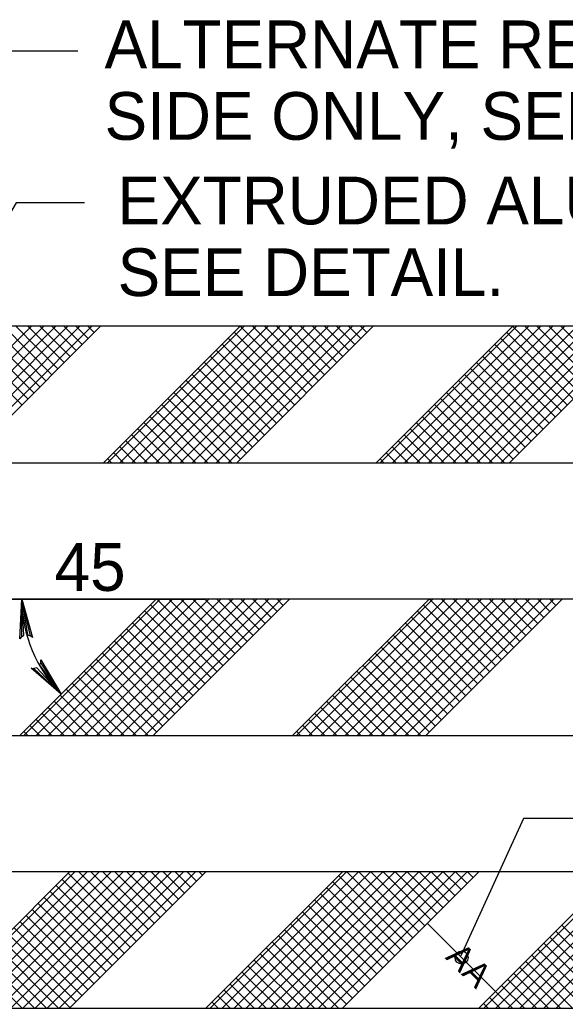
# Model space of a CAD drawing. Extents: x -4 to 901, y -468 to 720.
# Drawn here: x 179.6 to 218, y 608.8 to 678.4 of the extents above; entities that cross this region are included whole.
import ezdxf

# ---------------------------------------------------------------- set-up
doc = ezdxf.new("R2010")
doc.units = 0
doc.layers.add('2', color=7, linetype='Continuous')
doc.layers.add('3', color=7, linetype='Continuous')

msp = doc.modelspace()

# ---------------------------------------------------------------- linework, layer by layer
at = {"layer": '2'}
for p, q in [((175.7145, 647.195125), (185.3145, 656.795125)), ((185.54125, 647.205125), (195.14125, 656.805125)), ((194.9145, 647.195125), (204.5145, 656.795125)), ((204.74125, 647.205125), (214.34125, 656.805125)), ((204.74125, 647.205125), (214.34125, 656.805125)), ((214.1145, 647.195125), (223.7145, 656.795125)), ((141.7205, 637.595125), (192.7225, 637.595125)), ((179.65525, 628.005125), (189.25525, 637.605125)), ((189.0285, 627.995125), (198.6285, 637.595125)), ((198.85525, 628.005125), (208.44525, 637.595125)), ((208.2285, 627.995125), (217.8285, 637.595125)), ((173.5425, 608.795125), (183.1425, 618.395125)), ((183.1425, 608.795125), (192.7425, 618.395125)), ((192.7425, 608.795125), (202.3425, 618.395125)), ((192.7425, 608.795125), (202.3425, 618.395125)), ((202.3425, 608.795125), (211.9425, 618.395125)), ((211.9425, 608.795125), (221.5425, 618.395125)), ((211.9425, 608.795125), (221.5425, 618.395125)), ((211.9425, 608.795125), (221.5425, 618.395125)), ((213.1225, 609.975125), (208.3225, 614.775125))]:
    msp.add_line(p, q, dxfattribs=at)
for points in [[(183.7225, 676.169125), (178.9225, 676.169125), (166.9905, 653.625125)], [(184.1885, 665.477125), (179.3885, 665.477125), (174.1945, 656.647125)], [(170.86775, 647.195125), (180.46775, 656.795125)], [(171.71625, 647.195125), (181.31625, 656.795125)], [(172.56475, 647.195125), (182.16475, 656.795125)], [(173.41325, 647.195125), (183.01325, 656.795125)], [(174.26225, 647.195125), (183.86225, 656.795125)], [(175.11075, 647.195125), (184.71075, 656.795125)], [(180.62025, 652.117125), (175.94575, 656.809625)], [(181.04525, 652.540625), (176.80725, 656.795125)], [(181.47025, 652.964125), (177.654, 656.795125)], [(181.8955, 653.387625), (178.50125, 656.795125)], [(182.3205, 653.810875), (179.34775, 656.795125)], [(182.7455, 654.234375), (180.19475, 656.795125)], [(183.17075, 654.657875), (181.04175, 656.795125)], [(183.59575, 655.081375), (181.8885, 656.795125)], [(184.02075, 655.504625), (182.73525, 656.795125)], [(184.446, 655.928125), (183.58225, 656.795125)], [(184.871, 656.351625), (184.42925, 656.795125)], [(185.83525, 647.205125), (195.43525, 656.805125)], [(185.83525, 647.205125), (195.43525, 656.805125)], [(186.67375, 647.195125), (196.27375, 656.795125)], [(187.52225, 647.195125), (197.12225, 656.795125)], [(188.37075, 647.195125), (197.97075, 656.795125)], [(189.21925, 647.195125), (198.81925, 656.795125)], [(190.06775, 647.195125), (199.66775, 656.795125)], [(190.91625, 647.195125), (200.51625, 656.795125)], [(191.76475, 647.195125), (201.36475, 656.795125)], [(192.61325, 647.195125), (202.21325, 656.795125)], [(193.46225, 647.195125), (203.06225, 656.795125)], [(194.31075, 647.195125), (203.91075, 656.795125)], [(199.82025, 652.117125), (195.15425, 656.801375)], [(200.24525, 652.540625), (196.00725, 656.795125)], [(200.67025, 652.964125), (196.85425, 656.795125)], [(201.0955, 653.387625), (197.70125, 656.795125)], [(201.5205, 653.810875), (198.548, 656.795125)], [(201.9455, 654.234375), (199.39475, 656.795125)], [(202.37075, 654.657875), (200.24175, 656.795125)], [(202.79575, 655.081375), (201.0885, 656.795125)], [(203.22075, 655.504625), (201.93525, 656.795125)], [(203.646, 655.928125), (202.78225, 656.795125)], [(204.071, 656.351625), (203.61925, 656.805125)], [(205.03525, 647.205125), (214.63525, 656.805125)], [(205.03525, 647.205125), (214.63525, 656.805125)], [(205.87375, 647.195125), (215.47375, 656.795125)], [(206.72225, 647.195125), (216.32225, 656.795125)], [(207.57075, 647.195125), (217.17075, 656.795125)], [(208.41925, 647.195125), (218.01925, 656.795125)], [(209.26775, 647.195125), (218.86775, 656.795125)], [(210.11625, 647.195125), (219.71625, 656.795125)], [(210.96475, 647.195125), (220.56475, 656.795125)], [(211.81325, 647.195125), (221.41325, 656.795125)], [(212.66225, 647.195125), (222.26225, 656.795125)], [(213.51075, 647.195125), (223.11075, 656.795125)], [(219.03075, 652.109125), (214.33525, 656.801875)], [(219.455, 652.533625), (215.191, 656.795125)], [(219.879, 652.957875), (216.0395, 656.795125)], [(220.30325, 653.382375), (216.8885, 656.795125)], [(220.72725, 653.806625), (217.737, 656.795125)], [(180.195, 651.693875), (175.5215, 656.385375)], [(199.395, 651.693875), (194.729, 656.378125)], [(218.60675, 651.684875), (213.91125, 656.377625)], [(179.77, 651.270375), (175.09725, 655.961125)], [(198.545, 650.846875), (193.879, 655.531125)], [(198.97, 651.270375), (194.304, 655.954625)], [(217.75825, 650.835875), (213.06275, 655.528625)], [(218.1825, 651.260375), (213.487, 655.953125)], [(198.11975, 650.423375), (193.45375, 655.107625)], [(217.33425, 650.411625), (212.63875, 655.104375)], [(197.2695, 649.576625), (192.6035, 654.260875)], [(197.69475, 650.000125), (193.02875, 654.684375)], [(216.486, 649.562875), (211.7905, 654.255625)], [(216.91, 649.987125), (212.2145, 654.679875)], [(196.4195, 648.729625), (191.7535, 653.413875)], [(196.8445, 649.153125), (192.1785, 653.837375)], [(215.63775, 648.714125), (210.94225, 653.406875)], [(216.06175, 649.138375), (211.36625, 653.831125)], [(195.99425, 648.306375), (191.32825, 652.990625)], [(215.2135, 648.289625), (210.518, 652.982375)], [(195.14425, 647.459375), (190.479, 652.142875)], [(195.56925, 647.882875), (190.90325, 652.567125)], [(214.36525, 647.440875), (209.66975, 652.133625)], [(214.7895, 647.865375), (210.094, 652.558125)], [(193.71375, 647.195125), (189.63025, 651.296125)], [(194.5605, 647.195125), (190.0555, 651.719375)], [(212.91375, 647.195125), (208.8215, 651.284875)], [(213.76225, 647.195125), (209.2455, 651.709125)], [(192.867, 647.195125), (189.20525, 650.872625)], [(212.06475, 647.195125), (208.39725, 650.860375)], [(191.1735, 647.195125), (188.35475, 650.025875)], [(192.0205, 647.195125), (188.78, 650.449375)], [(210.36725, 647.195125), (207.549, 650.011625)], [(211.21625, 647.195125), (207.97325, 650.436125)], [(189.48, 647.195125), (187.5045, 649.179125)], [(190.327, 647.195125), (187.92975, 649.602625)], [(208.66975, 647.195125), (206.70075, 649.162875)], [(209.51875, 647.195125), (207.125, 649.587375)], [(188.63325, 647.195125), (187.07925, 648.755875)], [(207.82125, 647.195125), (206.27675, 648.738625)], [(186.94, 647.195125), (186.229, 647.909125)], [(187.787, 647.195125), (186.65425, 648.332625)], [(206.12325, 647.195125), (205.42825, 647.889625)], [(206.97225, 647.195125), (205.8525, 648.314125)], [(186.09325, 647.195125), (185.80375, 647.485875)], [(205.27475, 647.195125), (205.00425, 647.465375)], [(179.74075, 634.936875), (179.9195, 635.055375), (179.77975, 637.595125), (179.74075, 634.936875), (179.641, 634.789875), (179.77975, 637.595125), (180.18375, 635.086875), (180.38175, 635.015875), (179.77975, 637.595125), (180.5225, 634.888375), (180.38175, 635.015875)], [(179.94925, 628.005125), (189.54925, 637.605125)], [(179.94925, 628.005125), (189.54925, 637.605125)], [(180.78775, 627.995125), (190.38775, 637.595125)], [(181.63625, 627.995125), (191.23625, 637.595125)], [(182.48475, 627.995125), (192.08475, 637.595125)], [(183.33325, 627.995125), (192.93325, 637.595125)], [(184.18175, 627.995125), (193.78175, 637.595125)], [(185.03025, 627.995125), (194.63025, 637.595125)], [(185.87875, 627.995125), (195.47875, 637.595125)], [(186.72725, 627.995125), (196.32725, 637.595125)], [(187.57625, 627.995125), (197.17625, 637.595125)], [(188.42475, 627.995125), (198.02475, 637.595125)], [(193.93425, 632.917125), (189.25975, 637.609625)], [(194.35925, 633.340625), (190.12125, 637.595125)], [(194.78425, 633.764125), (190.968, 637.595125)], [(195.2095, 634.187625), (191.81525, 637.595125)], [(195.6345, 634.610875), (192.66175, 637.595125)], [(196.0595, 635.034375), (193.50875, 637.595125)], [(196.48475, 635.457875), (194.35575, 637.595125)], [(196.90975, 635.881375), (195.2025, 637.595125)], [(197.33475, 636.304625), (196.04925, 637.595125)], [(197.76, 636.728125), (196.89625, 637.595125)], [(198.185, 637.151625), (197.73325, 637.605125)], [(199.14925, 628.005125), (208.74925, 637.605125)], [(199.98775, 627.995125), (209.58775, 637.595125)], [(200.83625, 627.995125), (210.43625, 637.595125)], [(201.68475, 627.995125), (211.28475, 637.595125)], [(202.53325, 627.995125), (212.13325, 637.595125)], [(203.38175, 627.995125), (212.98175, 637.595125)], [(204.23025, 627.995125), (213.83025, 637.595125)], [(205.07875, 627.995125), (214.67875, 637.595125)], [(205.92725, 627.995125), (215.52725, 637.595125)], [(206.77625, 627.995125), (216.37625, 637.595125)], [(207.62475, 627.995125), (217.22475, 637.595125)], [(213.13425, 632.917125), (208.45975, 637.609625)], [(213.55925, 633.340625), (209.32125, 637.595125)], [(213.98425, 633.764125), (210.168, 637.595125)], [(214.4095, 634.187625), (211.01525, 637.595125)], [(214.8345, 634.610875), (211.86175, 637.595125)], [(215.2595, 635.034375), (212.70875, 637.595125)], [(215.68475, 635.457875), (213.55575, 637.595125)], [(216.10975, 635.881375), (214.4025, 637.595125)], [(216.53475, 636.304625), (215.24925, 637.595125)], [(216.96, 636.728125), (216.09625, 637.595125)], [(217.385, 637.151625), (216.93325, 637.605125)], [(193.084, 632.070125), (188.4095, 636.762625)], [(193.50925, 632.493625), (188.83475, 637.186125)], [(212.284, 632.070125), (207.6095, 636.762625)], [(212.70925, 632.493625), (208.03475, 637.186125)], [(192.234, 631.223375), (187.5595, 635.915875)], [(192.659, 631.646875), (187.9845, 636.339375)], [(211.434, 631.223375), (206.7595, 635.915875)], [(211.859, 631.646875), (207.1845, 636.339375)], [(191.80875, 630.799875), (187.13425, 635.492375)], [(211.00875, 630.799875), (206.33425, 635.492375)], [(190.95875, 629.952875), (186.28425, 634.645375)], [(191.38375, 630.376375), (186.70925, 635.068875)], [(210.15875, 629.952875), (205.48425, 634.645375)], [(210.58375, 630.376375), (205.90925, 635.068875)], [(190.5335, 629.529625), (185.859, 634.222125)], [(209.7335, 629.529625), (205.059, 634.222125)], [(181.10925, 633.135375), (181.0265, 632.937875), (182.555, 630.904875), (181.10925, 633.135375), (181.11075, 633.313625), (182.555, 630.904875), (180.82475, 632.765375), (180.62075, 632.713875), (182.555, 630.904875), (180.4325, 632.741625), (180.62075, 632.713875)], [(189.6835, 628.682625), (185.009, 633.375125)], [(190.1085, 629.106125), (185.434, 633.798625)], [(208.8835, 628.682625), (204.209, 633.375125)], [(209.3085, 629.106125), (204.634, 633.798625)], [(188.67425, 627.995125), (184.15875, 632.528125)], [(189.2585, 628.259125), (184.584, 632.951625)], [(207.87425, 627.995125), (203.35875, 632.528125)], [(208.4585, 628.259125), (203.784, 632.951625)], [(187.82775, 627.995125), (183.73375, 632.104875)], [(207.0275, 627.995125), (202.93375, 632.104625)], [(186.13375, 627.995125), (182.89575, 631.245625)], [(186.98075, 627.995125), (183.32, 631.669875)], [(205.33375, 627.995125), (202.0835, 631.257875)], [(206.18025, 627.995125), (202.5085, 631.681125)], [(184.44025, 627.995125), (182.04725, 630.397125)], [(185.287, 627.995125), (182.4715, 630.821375)], [(203.63975, 627.995125), (201.23325, 630.410875)], [(204.48675, 627.995125), (201.6585, 630.834375)], [(183.59325, 627.995125), (181.623, 629.972875)], [(202.79275, 627.995125), (200.80825, 629.987375)], [(181.8995, 627.995125), (180.7745, 629.124375)], [(182.74625, 627.995125), (181.19875, 629.548625)], [(201.099, 627.995125), (199.958, 629.140625)], [(201.946, 627.995125), (200.38325, 629.563875)], [(180.20575, 627.995125), (179.926, 628.275875)], [(181.052, 627.995125), (180.35, 628.699875)], [(199.40525, 627.995125), (199.108, 628.293625)], [(200.25225, 627.995125), (199.533, 628.717125)], [(219.8905, 622.141125), (215.0905, 622.141125), (210.6785, 612.477125)], [(173.91625, 608.795125), (183.51825, 618.395125)], [(174.76475, 608.795125), (184.36675, 618.395125)], [(175.6135, 608.795125), (185.2155, 618.395125)], [(176.46225, 608.795125), (186.06425, 618.395125)], [(177.31075, 608.795125), (186.913, 618.395125)], [(178.15925, 608.795125), (187.76125, 618.395125)], [(179.00775, 608.795125), (188.60975, 618.395125)], [(179.8565, 608.795125), (189.45875, 618.395125)], [(180.70525, 608.795125), (190.30725, 618.395125)], [(181.55375, 608.795125), (191.15575, 618.395125)], [(182.4025, 608.795125), (192.00425, 618.395125)], [(187.419, 613.067875), (182.6155, 617.867625)], [(187.843, 613.492375), (183.0395, 618.292125)], [(188.267, 613.916875), (183.78525, 618.395125)], [(188.69125, 614.341125), (184.63425, 618.395125)], [(189.11525, 614.765625), (185.483, 618.395125)], [(189.5395, 615.190125), (186.332, 618.395125)], [(189.9635, 615.614375), (187.18075, 618.395125)], [(190.3875, 616.038875), (188.0295, 618.395125)], [(190.81175, 616.463375), (188.8785, 618.395125)], [(191.23575, 616.887875), (189.72725, 618.395125)], [(191.66, 617.312125), (190.57625, 618.395125)], [(192.084, 617.736625), (191.425, 618.395125)], [(192.508, 618.161125), (192.27375, 618.395125)], [(193.03075, 608.795125), (202.63275, 618.395125)], [(193.8845, 608.795125), (203.4865, 618.395125)], [(194.733, 608.795125), (204.335, 618.395125)], [(195.58175, 608.795125), (205.18375, 618.395125)], [(196.4305, 608.795125), (206.0325, 618.395125)], [(197.279, 608.795125), (206.88125, 618.395125)], [(198.1275, 608.795125), (207.7295, 618.395125)], [(198.976, 608.795125), (208.578, 618.395125)], [(199.82475, 608.795125), (209.427, 618.395125)], [(200.6735, 608.795125), (210.2755, 618.395125)], [(201.522, 608.795125), (211.124, 618.395125)], [(206.881, 613.330625), (202.078, 618.130625)], [(207.30525, 613.755125), (202.66225, 618.395125)], [(207.72925, 614.179625), (203.511, 618.395125)], [(208.1535, 614.603875), (204.35975, 618.395125)], [(208.5775, 615.028375), (205.2085, 618.395125)], [(209.00175, 615.452625), (206.0575, 618.395125)], [(209.42575, 615.877125), (206.90625, 618.395125)], [(209.85, 616.301625), (207.75525, 618.395125)], [(210.274, 616.725875), (208.60375, 618.395125)], [(210.69825, 617.150375), (209.45275, 618.395125)], [(211.12225, 617.574625), (210.30125, 618.395125)], [(211.5465, 617.999125), (211.15025, 618.395125)], [(212.29725, 608.795125), (221.89925, 618.395125)], [(213.14575, 608.795125), (222.74775, 618.395125)], [(213.9945, 608.795125), (223.5965, 618.395125)], [(214.84325, 608.795125), (224.44525, 618.395125)], [(215.69175, 608.795125), (225.294, 618.395125)], [(216.54025, 608.795125), (226.14225, 618.395125)], [(217.38875, 608.795125), (226.99075, 618.395125)], [(186.99475, 612.643625), (182.19125, 617.443375)], [(206.03275, 612.481875), (201.22975, 617.281875)], [(206.45675, 612.906125), (201.65375, 617.706125)], [(186.1465, 611.794625), (181.343, 616.594375)], [(186.57075, 612.219125), (181.76725, 617.018875)], [(205.1845, 611.633125), (200.3815, 616.433125)], [(205.6085, 612.057375), (200.8055, 616.857375)], [(185.2985, 610.945875), (180.495, 615.745625)], [(185.7225, 611.370125), (180.919, 616.169875)], [(204.76025, 611.208625), (199.95725, 616.008625)], [(184.87425, 610.521375), (180.07075, 615.321125)], [(203.912, 610.359875), (199.109, 615.159875)], [(204.33625, 610.784125), (199.53325, 615.584125)], [(184.026, 609.672625), (179.2225, 614.472375)], [(184.45025, 610.096875), (179.64675, 614.896625)], [(203.488, 609.935375), (198.685, 614.735375)], [(222.59575, 609.848375), (217.79575, 614.648375)], [(183.602, 609.248125), (178.7985, 614.047875)], [(202.63975, 609.086625), (197.83675, 613.886625)], [(203.06375, 609.511125), (198.26075, 614.311125)], [(221.747, 608.999625), (216.947, 613.799625)], [(222.17125, 609.423875), (217.37125, 614.223875)], [(182.3575, 608.795125), (177.95025, 613.198875)], [(183.178, 608.823625), (178.3745, 613.623375)], [(201.234, 608.795125), (196.9885, 613.037875)], [(202.08275, 608.795125), (197.4125, 613.462375)], [(220.2545, 608.795125), (216.0985, 612.951125)], [(221.103, 608.795125), (216.52275, 613.375375)], [(180.65975, 608.795125), (177.102, 612.350125)], [(181.50875, 608.795125), (177.52625, 612.774625)], [(200.385, 608.795125), (196.56425, 612.613375)], [(219.406, 608.795125), (215.67425, 612.526875)], [(179.811, 608.795125), (176.678, 611.925625)], [(198.68725, 608.795125), (195.716, 611.764625)], [(199.53625, 608.795125), (196.14025, 612.189125)], [(217.709, 608.795125), (214.82575, 611.678375)], [(218.5575, 608.795125), (215.25, 612.102625)], [(196.98975, 608.795125), (194.86775, 610.915875)], [(197.83875, 608.795125), (195.292, 611.340375)], [(216.8605, 608.795125), (214.4015, 611.254125)], [(196.141, 608.795125), (194.44375, 610.491375)], [(215.1635, 608.795125), (213.553, 610.405625)], [(216.012, 608.795125), (213.97725, 610.829875)], [(194.44325, 608.795125), (193.59525, 609.642625)], [(195.29225, 608.795125), (194.0195, 610.067125)], [(213.4665, 608.795125), (212.7045, 609.557125)], [(214.315, 608.795125), (213.12875, 609.981375)], [(193.59475, 608.795125), (193.17125, 609.218375)], [(212.618, 608.795125), (212.28025, 609.132875)]]:
    msp.add_lwpolyline(points, dxfattribs=at)
for points in [[(140.2805, 656.795125), (140.2805, 647.195125), (284.2805, 647.195125), (284.2805, 656.795125)], [(140.2805, 637.595125), (140.2805, 627.995125), (271.9685, 627.995125), (271.9685, 637.595125)], [(140.2805, 618.395125), (140.2805, 608.795125), (271.9685, 608.795125), (271.9685, 618.395125)]]:
    msp.add_lwpolyline(points, close=True, dxfattribs=at)
msp.add_circle((210.73576, 612.363982), 0.455664, dxfattribs=at)
msp.add_arc((189.25531, 637.605182), 9.47559, 180.06046667, 225, dxfattribs=at)

# ---------------------------------------------------------------- texts
for p in [(209.5445, 612.331125), (210.6785, 611.197125)]:
    msp.add_text('A', height=1.727988, rotation=315.00375278, dxfattribs=at).set_placement(p)
at = {"layer": '3'}
for s, p in [('ALTERNATE RED AND WHITE STRIPES, TRAFFIC', (185.6025, 674.959125)), ('SIDE ONLY, SEE NOTE 1.', (185.6025, 669.919125)), ('EXTRUDED ALUMINUM CHANNEL,', (186.5185, 663.965125)), ('SEE DETAIL.', (186.5185, 658.925125)), ('45', (182.085, 638.170625))]:
    msp.add_text(s, height=3.359988, dxfattribs=at).set_placement(p)

doc.saveas('drawing.dxf')
